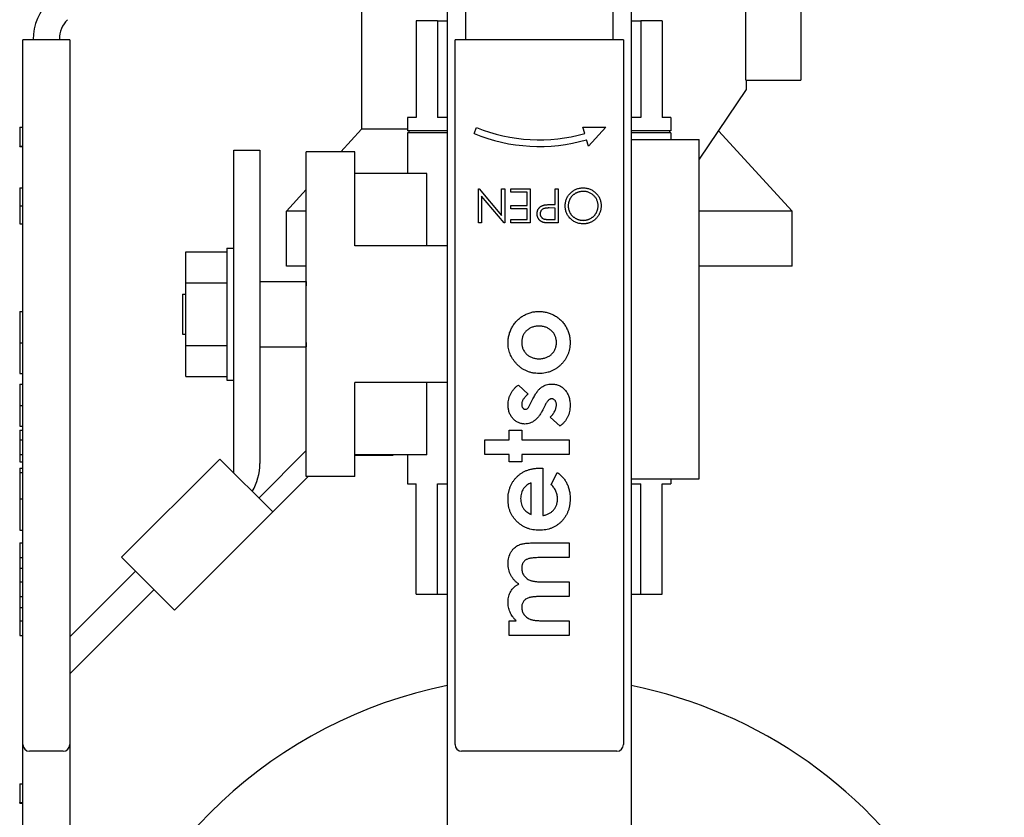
# Model space of a CAD drawing. Header units: inches. Extents: x 5 to 1128, y -85 to 748.
# Tile 267 of 656: x 370.94 to 375.44, y 187.75 to 191.39. Entities that reach past the tile are written whole.
import ezdxf

# ---------------------------------------------------------------- set-up
doc = ezdxf.new("R2010")
doc.units = ezdxf.units.IN
doc.header["$LTSCALE"] = 32
doc.header["$MEASUREMENT"] = 0
doc.layers.add('Visible (ANSI)', color=7, linetype='Continuous', lineweight=30)

msp = doc.modelspace()

# ---------------------------------------------------------------- linework, layer by layer
at = {"layer": 'Visible (ANSI)'}
for p, q in [((374.51038, 191.74367), (374.51038, 191.11867)), ((372.89563, 191.69586), (372.89563, 187.26867)), ((373.73563, 191.69586), (373.73563, 187.26867)), ((372.50313, 191.61367), (372.50313, 190.89367)), ((374.26038, 191.11867), (374.26038, 191.63042)), ((372.97813, 191.48043), (372.97813, 191.30366)), ((373.65313, 191.30366), (373.65313, 191.48043)), ((372.85109, 191.38867), (372.75313, 191.38867)), ((372.75313, 191.38867), (372.75313, 190.94667)), ((372.85109, 191.38867), (372.85109, 190.94667)), ((372.85109, 191.38867), (372.89563, 191.38867)), ((373.73563, 191.38867), (373.78018, 191.38867)), ((373.87813, 191.38867), (373.78018, 191.38867)), ((373.78018, 191.38867), (373.78018, 190.94667)), ((373.87813, 191.38867), (373.87813, 190.94667)), ((370.95703, 188.08167), (370.95703, 191.30167)), ((370.98703, 191.30167), (370.95703, 191.30167)), ((371.14063, 191.30167), (370.98703, 191.30167)), ((371.00403, 191.30167), (371.00403, 191.30366)), ((371.12363, 191.30589), (371.12363, 191.30167)), ((371.17063, 191.30167), (371.14063, 191.30167)), ((371.17063, 191.30167), (371.17063, 188.08167)), ((372.96113, 191.30167), (372.93113, 191.30167)), ((372.93113, 188.08167), (372.93113, 191.30167)), ((373.67013, 191.30167), (372.96113, 191.30167)), ((372.97813, 191.30167), (372.97813, 191.30366)), ((373.65313, 191.30167), (373.65313, 191.30366)), ((373.70013, 191.30167), (373.67013, 191.30167)), ((373.70013, 191.30167), (373.70013, 188.08167)), ((374.26038, 191.11867), (374.51038, 191.11867)), ((374.26063, 191.11867), (374.26063, 191.07473)), ((374.26063, 191.07473), (374.04663, 190.75741)), ((372.75313, 190.94667), (372.71463, 190.94667)), ((372.71463, 190.94667), (372.71463, 190.88667)), ((372.89563, 190.94667), (372.85109, 190.94667)), ((373.78018, 190.94667), (373.73563, 190.94667)), ((373.91663, 190.94667), (373.87813, 190.94667)), ((373.91663, 190.94667), (373.91663, 190.88667)), ((370.94203, 190.90333), (370.95703, 190.90333)), ((370.94203, 190.90333), (370.94203, 190.81687)), ((372.50313, 190.89367), (372.40906, 190.79067)), ((372.71463, 190.89367), (372.50313, 190.89367)), ((372.89563, 190.88667), (372.71463, 190.88667)), ((372.89563, 190.87667), (372.71463, 190.87667)), ((372.71463, 190.87667), (372.71463, 190.69167)), ((372.72063, 190.88667), (372.72063, 190.87667)), ((373.01819, 190.87394), (373.02963, 190.90167)), ((373.51563, 190.90333), (373.61973, 190.90333)), ((373.52397, 190.87451), (373.51563, 190.90333)), ((373.61973, 190.90333), (373.54063, 190.81687)), ((373.91663, 190.88667), (373.73563, 190.88667)), ((373.91663, 190.87667), (373.73563, 190.87667)), ((373.91063, 190.88667), (373.91063, 190.87667)), ((373.91663, 190.87667), (373.91663, 190.84667)), ((374.13411, 190.88712), (374.47063, 190.51867)), ((373.54063, 190.81687), (373.5323, 190.84569)), ((373.73563, 190.84667), (374.04663, 190.84667)), ((374.04663, 189.29667), (374.04663, 190.84667)), ((370.94203, 190.815), (370.94203, 190.81687)), ((370.94203, 190.81687), (370.95703, 190.81687)), ((370.94203, 190.815), (370.95703, 190.815)), ((371.92003, 189.32321), (371.92003, 190.79867)), ((371.92003, 190.79867), (372.03963, 190.79867)), ((372.03963, 190.79867), (372.03963, 189.36626)), ((372.25163, 189.30667), (372.25163, 190.79067)), ((372.47363, 190.79067), (372.25163, 190.79067)), ((372.47363, 190.36067), (372.47363, 190.79067)), ((372.80196, 190.69167), (372.47363, 190.69167)), ((372.80196, 190.36067), (372.80196, 190.69167)), ((370.94203, 190.62568), (370.94203, 190.54423)), ((370.94203, 190.62568), (370.95703, 190.62568)), ((372.25163, 190.6183), (372.16063, 190.51867)), ((373.03772, 190.62167), (373.04091, 190.62167)), ((373.03772, 190.46542), (373.03772, 190.62167)), ((373.04091, 190.62167), (373.14389, 190.49897)), ((373.14389, 190.62167), (373.15791, 190.62167)), ((373.14389, 190.49897), (373.14389, 190.62167)), ((373.15791, 190.62167), (373.15791, 190.46542)), ((373.18595, 190.62167), (373.27409, 190.62167)), ((373.18595, 190.60564), (373.18595, 190.62167)), ((373.27409, 190.62167), (373.27409, 190.46542)), ((373.38828, 190.62167), (373.4023, 190.62167)), ((373.38828, 190.54955), (373.38828, 190.62167)), ((373.4023, 190.62167), (373.4023, 190.46542)), ((373.05174, 190.5884), (373.05174, 190.46542)), ((373.15497, 190.46542), (373.05174, 190.5884)), ((373.26007, 190.60564), (373.18595, 190.60564)), ((373.26007, 190.54555), (373.26007, 190.60564)), ((370.94203, 190.54423), (370.94203, 190.46141)), ((370.94203, 190.54423), (370.95703, 190.54423)), ((372.25163, 190.51867), (372.16063, 190.51867)), ((372.16063, 190.26867), (372.16063, 190.51867)), ((373.18595, 190.54555), (373.26007, 190.54555)), ((373.18595, 190.52952), (373.18595, 190.54555)), ((373.26007, 190.52952), (373.18595, 190.52952)), ((373.26007, 190.48145), (373.26007, 190.52952)), ((373.38828, 190.53353), (373.36092, 190.53387)), ((373.3771, 190.54955), (373.38828, 190.54955)), ((373.38828, 190.48145), (373.38828, 190.53353)), ((374.47063, 190.51867), (374.04663, 190.51867)), ((374.47063, 190.26867), (374.47063, 190.51867)), ((373.18595, 190.48145), (373.26007, 190.48145)), ((373.18595, 190.46542), (373.18595, 190.48145)), ((373.3597, 190.48145), (373.38828, 190.48145)), ((370.94203, 190.46141), (370.95703, 190.46141)), ((373.05174, 190.46542), (373.03772, 190.46542)), ((373.15791, 190.46542), (373.15497, 190.46542)), ((373.27409, 190.46542), (373.18595, 190.46542)), ((373.4023, 190.46542), (373.37166, 190.46542)), ((371.88903, 190.34967), (371.88903, 189.74767)), ((371.88903, 190.34967), (371.92003, 190.34967)), ((372.89463, 190.36067), (372.47363, 190.36067)), ((372.89463, 190.36067), (372.89563, 190.36067)), ((372.89463, 190.36067), (372.89463, 189.73667)), ((371.70153, 190.33417), (371.88903, 190.33417)), ((371.70153, 190.19142), (371.70153, 190.33417)), ((372.25163, 190.26867), (372.16063, 190.26867)), ((374.47063, 190.26867), (374.04663, 190.26867)), ((371.70153, 190.19142), (371.88903, 190.19142)), ((371.70153, 189.90592), (371.70153, 190.19142)), ((372.03963, 190.19742), (372.25063, 190.19742)), ((372.25063, 190.19867), (372.25163, 190.19867)), ((372.25063, 190.19867), (372.25063, 190.17867)), ((372.25063, 190.15879), (372.25063, 190.17867)), ((371.68563, 190.14067), (371.68563, 189.95667)), ((371.68563, 190.14067), (371.70153, 190.14067)), ((370.94203, 190.06125), (370.94203, 189.91807)), ((370.94203, 190.06125), (370.95703, 190.06125)), ((371.68563, 189.95667), (371.70153, 189.95667)), ((372.25063, 189.91867), (372.25063, 189.93855)), ((370.94203, 189.91807), (370.94203, 189.77759)), ((370.94203, 189.91807), (370.95703, 189.91807)), ((371.70153, 189.90592), (371.88903, 189.90592)), ((371.70153, 189.76317), (371.70153, 189.90592)), ((372.03963, 189.89992), (372.25063, 189.89992)), ((372.25063, 189.91867), (372.25063, 189.89867)), ((372.25063, 189.89867), (372.25163, 189.89867)), ((370.94203, 189.77759), (370.95703, 189.77759)), ((371.70153, 189.76317), (371.88903, 189.76317)), ((370.94203, 189.72951), (370.95703, 189.72951)), ((370.94203, 189.72951), (370.94203, 189.63186)), ((371.88903, 189.74767), (371.92003, 189.74767)), ((372.89463, 189.73667), (372.47363, 189.73667)), ((372.47363, 189.30667), (372.47363, 189.73667)), ((372.80196, 189.40567), (372.80196, 189.73667)), ((372.89463, 189.73667), (372.89563, 189.73667)), ((373.2203, 189.72471), (373.26455, 189.68354)), ((373.27492, 189.63802), (373.28724, 189.66236)), ((370.94203, 189.63186), (370.95703, 189.63186)), ((370.94203, 189.63186), (370.94203, 189.53721)), ((373.34297, 189.63329), (373.33171, 189.61097)), ((373.41081, 189.53721), (373.36551, 189.578)), ((370.94203, 189.53721), (370.95703, 189.53721)), ((370.94203, 189.51798), (370.95703, 189.51798)), ((370.94203, 189.51798), (370.94203, 189.47471)), ((373.17801, 189.51798), (373.2357, 189.51798)), ((373.17801, 189.47471), (373.17801, 189.51798)), ((373.2357, 189.51798), (373.2357, 189.47471)), ((370.94203, 189.47471), (370.95703, 189.47471)), ((370.94203, 189.47471), (370.94203, 189.4074)), ((373.06743, 189.47471), (373.17801, 189.47471)), ((373.06743, 189.4074), (373.06743, 189.47471)), ((373.2357, 189.47471), (373.45205, 189.47471)), ((373.45205, 189.47471), (373.45205, 189.4074)), ((370.94203, 189.4074), (370.94203, 189.37375)), ((370.94203, 189.4074), (370.95703, 189.4074)), ((372.03494, 189.2083), (372.25163, 189.425)), ((372.80196, 189.40567), (372.47363, 189.40567)), ((372.64646, 189.40297), (372.47363, 189.40297)), ((372.64646, 189.40567), (372.64646, 189.40297)), ((372.71463, 189.40567), (372.71463, 189.27267)), ((373.17801, 189.4074), (373.06743, 189.4074)), ((373.17801, 189.37375), (373.17801, 189.4074)), ((373.2357, 189.4074), (373.2357, 189.37375)), ((373.45205, 189.4074), (373.2357, 189.4074)), ((370.94203, 189.37375), (370.95703, 189.37375)), ((371.40759, 188.93762), (371.85661, 189.38664)), ((371.85661, 189.38664), (372.09837, 189.14488)), ((373.2357, 189.37375), (373.17801, 189.37375)), ((370.94203, 189.3449), (370.94203, 189.34467)), ((370.94203, 189.3449), (370.95703, 189.3449)), ((370.94203, 189.34467), (370.94203, 189.32567)), ((370.94203, 189.34467), (370.95703, 189.34467)), ((370.94203, 189.32567), (370.94203, 189.2042)), ((370.94203, 189.32567), (370.95703, 189.32567)), ((372.26016, 189.30667), (372.09837, 189.14488)), ((372.47363, 189.30667), (372.25163, 189.30667)), ((373.31916, 189.3449), (373.33186, 189.34467)), ((373.33186, 189.34467), (373.33186, 189.12855)), ((373.37069, 189.26933), (373.39751, 189.32567)), ((372.71463, 189.27267), (372.75313, 189.27267)), ((372.75313, 188.76867), (372.75313, 189.27267)), ((372.85109, 188.76867), (372.85109, 189.27267)), ((372.85109, 189.27267), (372.89563, 189.27267)), ((373.27897, 189.13336), (373.27897, 189.27759)), ((373.73563, 189.29667), (374.04663, 189.29667)), ((373.73563, 189.27267), (373.78018, 189.27267)), ((373.78018, 188.76867), (373.78018, 189.27267)), ((373.87813, 188.76867), (373.87813, 189.27267)), ((373.87813, 189.27267), (373.91663, 189.27267)), ((373.91663, 189.29667), (373.91663, 189.27267)), ((370.94203, 189.2042), (370.94203, 189.06125)), ((370.94203, 189.2042), (370.95703, 189.2042)), ((372.09837, 189.14488), (371.64935, 188.69586)), ((370.94203, 189.06125), (370.95703, 189.06125)), ((370.94203, 189.00355), (370.95703, 189.00355)), ((370.94203, 189.00355), (370.94203, 188.93625)), ((373.29264, 189.00355), (373.45205, 189.00355)), ((373.45205, 189.00355), (373.45205, 188.93625)), ((370.94203, 188.93625), (370.94203, 188.88772)), ((370.94203, 188.93625), (370.95703, 188.93625)), ((371.64935, 188.69586), (371.40759, 188.93762)), ((373.45205, 188.93625), (373.31443, 188.93625)), ((370.94203, 188.88772), (370.95703, 188.88772)), ((370.94203, 188.88772), (370.94203, 188.82567)), ((371.17063, 188.57381), (371.47102, 188.8742)), ((370.94203, 188.82567), (370.95703, 188.82567)), ((370.94203, 188.82567), (370.94203, 188.75836)), ((373.32968, 188.82567), (373.45205, 188.82567)), ((373.45205, 188.82567), (373.45205, 188.75836)), ((371.55559, 188.78963), (371.17063, 188.40467)), ((372.75313, 188.76867), (372.85109, 188.76867)), ((372.85109, 188.76867), (372.89563, 188.76867)), ((373.73563, 188.76867), (373.78018, 188.76867)), ((373.78018, 188.76867), (373.87813, 188.76867)), ((370.94203, 188.75836), (370.94203, 188.70878)), ((370.94203, 188.75836), (370.95703, 188.75836)), ((373.45205, 188.75836), (373.32066, 188.75836)), ((370.94203, 188.70878), (370.95703, 188.70878)), ((370.94203, 188.70878), (370.94203, 188.64778)), ((370.94203, 188.64778), (370.95703, 188.64778)), ((370.94203, 188.64778), (370.94203, 188.58048)), ((373.17801, 188.64778), (373.21076, 188.64778)), ((373.17801, 188.58048), (373.17801, 188.64778)), ((373.33141, 188.64778), (373.45205, 188.64778)), ((373.45205, 188.64778), (373.45205, 188.58048)), ((370.94203, 188.58048), (370.95703, 188.58048)), ((373.45205, 188.58048), (373.17801, 188.58048)), ((370.95703, 185.35867), (370.95703, 188.08167)), ((371.14063, 188.05167), (370.98703, 188.05167)), ((371.17063, 188.08167), (371.17063, 185.38867)), ((373.67013, 188.05167), (372.96113, 188.05167)), ((370.94203, 187.90333), (370.95703, 187.90333)), ((370.94203, 187.90333), (370.94203, 187.81687)), ((370.94203, 187.815), (370.94203, 187.81687)), ((370.94203, 187.81687), (370.95703, 187.81687)), ((370.94203, 187.815), (370.95703, 187.815))]:
    msp.add_line(p, q, dxfattribs=at)
for centre, radius, start, end in [((371.25403, 191.30366), 0.25, 135, 180), ((371.24863, 191.30589), 0.125, 135, 180), ((373.31563, 191.595), 0.75, 247.5837, 286.12762), ((373.31563, 191.595), 0.78, 247.5837, 286.12762), ((371.78963, 189.36626), 0.25, 329.3031, 0), ((373.31563, 186.26867), 2.125, 101.3994, 164.76653), ((373.31563, 186.26867), 2.125, 342.89448, 78.6006), ((370.98703, 188.08167), 0.03, 180, 270), ((371.14063, 188.08167), 0.03, 270, 0), ((372.96113, 188.08167), 0.03, 180, 270), ((373.67013, 188.08167), 0.03, 270, 0)]:
    msp.add_arc(centre, radius, start, end, dxfattribs=at)
for points, knots in [([(373.43435, 190.54348), (373.43442, 190.54629), (373.43456, 190.55183), (373.43572, 190.55996), (373.43756, 190.56778), (373.44016, 190.57526), (373.44354, 190.58241), (373.44767, 190.58924), (373.45254, 190.59573), (373.45808, 190.60182), (373.46414, 190.60739), (373.47059, 190.6123), (373.47741, 190.61642), (373.48453, 190.61983), (373.492, 190.62243), (373.49978, 190.62431), (373.50789, 190.62547), (373.51342, 190.62561), (373.51623, 190.62568)], [0, 0, 0, 0, 0.0652343, 0.1285843, 0.1903431, 0.251408, 0.3122056, 0.3736141, 0.436264, 0.5004073, 0.5645349, 0.6271371, 0.6883383, 0.7492396, 0.8100758, 0.8716556, 0.9347657, 1, 1, 1, 1]), ([(373.5168, 190.60965), (373.51525, 190.60963), (373.51219, 190.60959), (373.50763, 190.60916), (373.50315, 190.60848), (373.49877, 190.6075), (373.49446, 190.60629), (373.49026, 190.60478), (373.48615, 190.60298), (373.48213, 190.60097), (373.47827, 190.59868), (373.4746, 190.59622), (373.47116, 190.59354), (373.46793, 190.59066), (373.46493, 190.58755), (373.46213, 190.58427), (373.45959, 190.58076), (373.45726, 190.5771), (373.45515, 190.57328), (373.45334, 190.56933), (373.45179, 190.56528), (373.45055, 190.56111), (373.44957, 190.55684), (373.4489, 190.55247), (373.44843, 190.548), (373.44839, 190.54498), (373.44837, 190.54345)], [0, 0, 0, 0, 0.0436389, 0.0865491, 0.1291943, 0.1714588, 0.2134438, 0.2553979, 0.2975069, 0.3400837, 0.382496, 0.4241069, 0.4648486, 0.5055551, 0.5462017, 0.5867724, 0.6272746, 0.6684858, 0.7095112, 0.7503955, 0.7910688, 0.8320051, 0.8731193, 0.9145996, 0.9569503, 1, 1, 1, 1]), ([(373.51623, 190.62568), (373.51906, 190.62561), (373.52464, 190.62547), (373.53284, 190.6243), (373.54071, 190.62247), (373.54823, 190.61986), (373.55541, 190.61649), (373.56226, 190.61237), (373.56876, 190.60749), (373.57485, 190.60194), (373.58042, 190.59591), (373.58527, 190.58944), (373.58939, 190.58267), (373.59275, 190.57558), (373.59542, 190.5682), (373.59723, 190.56047), (373.59841, 190.55246), (373.59854, 190.547), (373.59861, 190.54423)], [0, 0, 0, 0, 0.0658189, 0.1297465, 0.192072, 0.2534594, 0.3145696, 0.3762799, 0.4390257, 0.503267, 0.5674928, 0.6297048, 0.6909996, 0.7514517, 0.8120044, 0.8731497, 0.9356355, 1, 1, 1, 1]), ([(373.58459, 190.54417), (373.58453, 190.54643), (373.58442, 190.55087), (373.58344, 190.55738), (373.58192, 190.56364), (373.57972, 190.56961), (373.57691, 190.57533), (373.57349, 190.58077), (373.56941, 190.58592), (373.56478, 190.59076), (373.55972, 190.59517), (373.55435, 190.59905), (373.54871, 190.60231), (373.54284, 190.60504), (373.53668, 190.6071), (373.53028, 190.60856), (373.52363, 190.60951), (373.51909, 190.6096), (373.5168, 190.60965)], [0, 0, 0, 0, 0.0645014, 0.1268942, 0.187739, 0.2484197, 0.3085858, 0.3695803, 0.4318217, 0.4961719, 0.5606574, 0.6234915, 0.6852449, 0.7466429, 0.8083351, 0.8704914, 0.9343195, 1, 1, 1, 1]), ([(373.30615, 190.50733), (373.30616, 190.50862), (373.3062, 190.51113), (373.30664, 190.51481), (373.30724, 190.51832), (373.30815, 190.52166), (373.30935, 190.52482), (373.31076, 190.52783), (373.31245, 190.53064), (373.3144, 190.53327), (373.31657, 190.53573), (373.31895, 190.53798), (373.32152, 190.54002), (373.32429, 190.54185), (373.32728, 190.54343), (373.33045, 190.54485), (373.33381, 190.54604), (373.33614, 190.54667), (373.33732, 190.54699)], [0, 0, 0, 0, 0.0701189, 0.1371924, 0.2020162, 0.2646314, 0.3261165, 0.3860103, 0.4458118, 0.5052977, 0.5646333, 0.6242826, 0.683902, 0.7439528, 0.8053877, 0.868388, 0.933084, 1, 1, 1, 1]), ([(373.36092, 190.53387), (373.35959, 190.53387), (373.35701, 190.53387), (373.35328, 190.5337), (373.34983, 190.53349), (373.34665, 190.53319), (373.34375, 190.53278), (373.34114, 190.53228), (373.33879, 190.53174), (373.33608, 190.53083), (373.33304, 190.52943), (373.32971, 190.52739), (373.32692, 190.52475), (373.32451, 190.52179), (373.32255, 190.5185), (373.32118, 190.51497), (373.32033, 190.51124), (373.32022, 190.50869), (373.32017, 190.50739)], [0, 0, 0, 0, 0.0725466, 0.1400498, 0.2025188, 0.2606047, 0.313264, 0.3617272, 0.4048899, 0.444319, 0.5165995, 0.5864091, 0.6549956, 0.7243019, 0.793411, 0.86161, 0.9295377, 1, 1, 1, 1]), ([(373.33732, 190.54699), (373.3383, 190.5472), (373.34044, 190.54765), (373.34398, 190.54816), (373.34809, 190.54858), (373.35278, 190.54898), (373.35804, 190.54918), (373.36387, 190.54943), (373.37029, 190.54954), (373.37477, 190.54955), (373.3771, 190.54955)], [0, 0, 0, 0, 0.0751716, 0.1647429, 0.2680114, 0.385964, 0.5177993, 0.6636978, 0.8244168, 1, 1, 1, 1]), ([(373.51748, 190.46141), (373.51459, 190.46149), (373.50891, 190.46163), (373.50056, 190.46275), (373.49257, 190.46459), (373.48493, 190.46719), (373.47767, 190.47056), (373.47077, 190.47466), (373.46424, 190.4795), (373.45814, 190.48502), (373.45257, 190.49107), (373.44769, 190.49754), (373.44357, 190.50436), (373.4402, 190.51153), (373.43755, 190.51902), (373.43572, 190.52689), (373.43456, 190.53507), (373.43442, 190.54065), (373.43435, 190.54348)], [0, 0, 0, 0, 0.0665665, 0.1307421, 0.1933478, 0.2549983, 0.3161192, 0.3772642, 0.4393999, 0.5028052, 0.5663562, 0.6282508, 0.6891071, 0.7493579, 0.8101796, 0.8716166, 0.9348726, 1, 1, 1, 1]), ([(373.44837, 190.54345), (373.44839, 190.54194), (373.44843, 190.53893), (373.4489, 190.53449), (373.44957, 190.53015), (373.45054, 190.52593), (373.4518, 190.52181), (373.45334, 190.51782), (373.45516, 190.51393), (373.45725, 190.51015), (373.4596, 190.50653), (373.46217, 190.50307), (373.46499, 190.49983), (373.468, 190.49673), (373.47127, 190.49384), (373.47479, 190.49118), (373.47848, 190.4886), (373.48241, 190.48633), (373.48646, 190.48422), (373.49062, 190.48242), (373.49483, 190.48087), (373.4991, 190.47961), (373.50345, 190.47864), (373.50785, 190.47797), (373.5123, 190.47749), (373.51529, 190.47746), (373.5168, 190.47744)], [0, 0, 0, 0, 0.0429116, 0.085123, 0.1264629, 0.1674393, 0.2079592, 0.248229, 0.2887262, 0.3296427, 0.3705068, 0.4110947, 0.4517817, 0.4923654, 0.533442, 0.5752157, 0.6175565, 0.660784, 0.704049, 0.7469728, 0.7891811, 0.8311179, 0.8732484, 0.9151728, 0.9573842, 1, 1, 1, 1]), ([(373.5168, 190.47744), (373.51828, 190.47746), (373.52123, 190.47749), (373.52562, 190.47797), (373.52995, 190.47864), (373.53421, 190.47962), (373.53842, 190.48088), (373.54258, 190.4824), (373.54667, 190.48424), (373.55068, 190.48631), (373.55453, 190.48866), (373.55823, 190.49116), (373.56167, 190.49389), (373.5649, 190.4968), (373.56792, 190.49992), (373.57073, 190.50322), (373.57331, 190.50672), (373.57565, 190.51041), (373.57774, 190.51425), (373.5796, 190.51819), (373.58115, 190.52226), (373.58237, 190.52644), (373.58341, 190.53072), (373.58406, 190.53511), (373.58454, 190.5396), (373.58457, 190.54264), (373.58459, 190.54417)], [0, 0, 0, 0, 0.0420169, 0.0836322, 0.1249648, 0.1662222, 0.2075844, 0.2495075, 0.2916118, 0.3346064, 0.3774695, 0.4193916, 0.4608732, 0.501919, 0.5427073, 0.5838362, 0.6246544, 0.6660092, 0.707437, 0.7485882, 0.7894032, 0.8307655, 0.8720896, 0.9140065, 0.9565047, 1, 1, 1, 1]), ([(373.59861, 190.54423), (373.59859, 190.54237), (373.59854, 190.53868), (373.59797, 190.5332), (373.59714, 190.5278), (373.59596, 190.52251), (373.5944, 190.51733), (373.59257, 190.51223), (373.59033, 190.50727), (373.5878, 190.50241), (373.58498, 190.49774), (373.58186, 190.49333), (373.57855, 190.48913), (373.57493, 190.48527), (373.57111, 190.48161), (373.56702, 190.47823), (373.5627, 190.47509), (373.55813, 190.47226), (373.55342, 190.4697), (373.54856, 190.4675), (373.54362, 190.46561), (373.53857, 190.46409), (373.53344, 190.46288), (373.52821, 190.46206), (373.52288, 190.46148), (373.51929, 190.46144), (373.51748, 190.46141)], [0, 0, 0, 0, 0.043209, 0.0858729, 0.12812, 0.170152, 0.2119176, 0.253753, 0.2960064, 0.3384434, 0.3810154, 0.4228205, 0.4640891, 0.5051258, 0.545975, 0.5869852, 0.6283386, 0.6700838, 0.7119916, 0.7530392, 0.7940494, 0.8348855, 0.8754983, 0.9165473, 0.9580038, 1, 1, 1, 1]), ([(373.33607, 190.46777), (373.33499, 190.46806), (373.33285, 190.46865), (373.32978, 190.46982), (373.32685, 190.47121), (373.32406, 190.47278), (373.32146, 190.47463), (373.31896, 190.47663), (373.31665, 190.47889), (373.3145, 190.48136), (373.31251, 190.48401), (373.31084, 190.48687), (373.30937, 190.48987), (373.30818, 190.49304), (373.30729, 190.49639), (373.30663, 190.49989), (373.30621, 190.50355), (373.30617, 190.50606), (373.30615, 190.50733)], [0, 0, 0, 0, 0.0624719, 0.1234716, 0.1833832, 0.2431163, 0.3020809, 0.3612865, 0.42141, 0.4824903, 0.5441013, 0.6057205, 0.6671855, 0.7300254, 0.7945821, 0.8603668, 0.9289182, 1, 1, 1, 1]), ([(373.32017, 190.50739), (373.32022, 190.50614), (373.32034, 190.50364), (373.32117, 190.49998), (373.32257, 190.49649), (373.32451, 190.49323), (373.32686, 190.49028), (373.3296, 190.4877), (373.33272, 190.48565), (373.3356, 190.48428), (373.33818, 190.48347), (373.34041, 190.48289), (373.34294, 190.48249), (373.34574, 190.4821), (373.34882, 190.48179), (373.3522, 190.48158), (373.35585, 190.48145), (373.35839, 190.48145), (373.3597, 190.48145)], [0, 0, 0, 0, 0.0700338, 0.1392185, 0.2081679, 0.2791337, 0.3499371, 0.4182944, 0.4875403, 0.5575765, 0.5954902, 0.638118, 0.6859574, 0.7382224, 0.7961316, 0.8585366, 0.9266681, 1, 1, 1, 1]), ([(373.37166, 190.46542), (373.36955, 190.46542), (373.36551, 190.46543), (373.35972, 190.46556), (373.35446, 190.46574), (373.34974, 190.46599), (373.34556, 190.46628), (373.34191, 190.4667), (373.33879, 190.46713), (373.33692, 190.46757), (373.33607, 190.46777)], [0, 0, 0, 0, 0.1769558, 0.3390551, 0.4863182, 0.6187809, 0.7356188, 0.8387425, 0.9264571, 1, 1, 1, 1]), ([(373.1732, 189.91777), (373.17326, 189.92095), (373.17337, 189.92725), (373.17431, 189.93664), (373.17583, 189.94586), (373.1778, 189.95497), (373.18056, 189.96388), (373.18388, 189.97265), (373.18768, 189.98135), (373.19221, 189.98976), (373.19713, 189.99794), (373.20254, 190.0057), (373.20843, 190.01297), (373.21464, 190.01988), (373.22145, 190.02612), (373.22852, 190.03208), (373.23612, 190.03744), (373.24406, 190.0424), (373.25229, 190.04682), (373.26076, 190.05066), (373.26935, 190.05399), (373.27815, 190.05659), (373.28706, 190.05875), (373.29619, 190.06011), (373.30544, 190.06108), (373.31167, 190.06119), (373.3148, 190.06125)], [0, 0, 0, 0, 0.0425985, 0.0843643, 0.1261423, 0.1677058, 0.209066, 0.2509729, 0.2931485, 0.3360415, 0.3787612, 0.4208927, 0.4626222, 0.5039144, 0.5451876, 0.5861381, 0.6277219, 0.6695845, 0.7114324, 0.7526905, 0.7939705, 0.8345917, 0.8755766, 0.9166395, 0.9580717, 1, 1, 1, 1]), ([(373.3148, 190.06125), (373.31796, 190.06119), (373.32424, 190.06107), (373.33358, 190.06015), (373.34275, 190.05862), (373.35181, 190.05664), (373.36064, 190.05389), (373.36937, 190.05067), (373.37789, 190.04672), (373.38629, 190.04236), (373.39431, 190.03736), (373.40199, 190.03201), (373.40912, 190.02607), (373.41592, 190.01988), (373.42217, 190.01315), (373.42796, 190.00598), (373.43337, 189.99842), (373.43826, 189.99044), (373.44256, 189.98213), (373.44644, 189.97363), (373.44967, 189.96489), (373.45231, 189.95593), (373.45435, 189.94675), (373.45573, 189.93735), (373.45669, 189.92778), (373.4568, 189.92132), (373.45686, 189.91807)], [0, 0, 0, 0, 0.0421678, 0.0838391, 0.1251923, 0.1663354, 0.207602, 0.2486701, 0.2905824, 0.3329262, 0.3749784, 0.4167409, 0.4578568, 0.498809, 0.539516, 0.5804204, 0.62191, 0.6635021, 0.7053943, 0.7468637, 0.7882454, 0.8297364, 0.8715324, 0.9138247, 0.9564949, 1, 1, 1, 1]), ([(373.31465, 189.99394), (373.3118, 189.99389), (373.30619, 189.99379), (373.29799, 189.99279), (373.29021, 189.99116), (373.28289, 189.9888), (373.27592, 189.98587), (373.26936, 189.98227), (373.26324, 189.97793), (373.25758, 189.97302), (373.25247, 189.96759), (373.24792, 189.96183), (373.24416, 189.95561), (373.24105, 189.94904), (373.23866, 189.94211), (373.23689, 189.93482), (373.23596, 189.92715), (373.23579, 189.92192), (373.2357, 189.91927)], [0, 0, 0, 0, 0.0702434, 0.1378403, 0.2026975, 0.2654055, 0.3269384, 0.3881253, 0.4491166, 0.5111008, 0.5720859, 0.6321973, 0.691339, 0.7505639, 0.8105458, 0.8713348, 0.9346536, 1, 1, 1, 1]), ([(373.39436, 189.91904), (373.39428, 189.92168), (373.39414, 189.92684), (373.39305, 189.93441), (373.39134, 189.94163), (373.38892, 189.94855), (373.38576, 189.95509), (373.38188, 189.96129), (373.37737, 189.96719), (373.3721, 189.97262), (373.36638, 189.97764), (373.36017, 189.98204), (373.35354, 189.98572), (373.34651, 189.98874), (373.33911, 189.99108), (373.33131, 189.9927), (373.32313, 189.99381), (373.31751, 189.9939), (373.31465, 189.99394)], [0, 0, 0, 0, 0.064469, 0.1263967, 0.1869392, 0.2460992, 0.3053481, 0.3645717, 0.4249244, 0.4869522, 0.5495505, 0.6111493, 0.6729219, 0.7350103, 0.7980486, 0.8626429, 0.9300413, 1, 1, 1, 1]), ([(373.20994, 189.82409), (373.20699, 189.82749), (373.20116, 189.8342), (373.19378, 189.84509), (373.1874, 189.85625), (373.18216, 189.8678), (373.17821, 189.87977), (373.17533, 189.89212), (373.17356, 189.90482), (373.17332, 189.91343), (373.1732, 189.91777)], [0, 0, 0, 0, 0.1310144, 0.2584644, 0.3825798, 0.5049906, 0.6272275, 0.7492967, 0.8736904, 1, 1, 1, 1]), ([(373.2357, 189.91927), (373.23579, 189.91666), (373.23596, 189.91153), (373.23688, 189.90398), (373.23875, 189.89684), (373.24114, 189.88996), (373.24433, 189.88348), (373.24806, 189.8772), (373.25273, 189.87147), (373.25785, 189.86599), (373.26354, 189.86102), (373.26974, 189.85678), (373.27621, 189.853), (373.28319, 189.85013), (373.29049, 189.84775), (373.29822, 189.84614), (373.30631, 189.84502), (373.31185, 189.84494), (373.31465, 189.8449)], [0, 0, 0, 0, 0.0644156, 0.1268029, 0.1874227, 0.2465175, 0.3062853, 0.3657031, 0.4264774, 0.4886218, 0.5508955, 0.6126785, 0.673914, 0.7357342, 0.798735, 0.8632901, 0.9306652, 1, 1, 1, 1]), ([(373.31465, 189.8449), (373.31756, 189.84495), (373.32324, 189.84504), (373.33154, 189.84604), (373.33941, 189.84769), (373.34685, 189.85002), (373.35391, 189.85296), (373.36054, 189.85657), (373.36672, 189.86088), (373.37242, 189.86577), (373.3776, 189.87112), (373.38204, 189.87698), (373.3859, 189.88311), (373.389, 189.88965), (373.3914, 189.8965), (373.39316, 189.90369), (373.39411, 189.91125), (373.39427, 189.91641), (373.39436, 189.91904)], [0, 0, 0, 0, 0.0713582, 0.1394558, 0.204809, 0.2685875, 0.330587, 0.3922135, 0.4536095, 0.5150917, 0.5764016, 0.6360395, 0.6954074, 0.7539806, 0.8132848, 0.8733773, 0.9353738, 1, 1, 1, 1]), ([(373.45686, 189.91807), (373.45672, 189.9133), (373.45644, 189.90391), (373.45455, 189.89009), (373.4513, 189.8768), (373.44678, 189.86404), (373.44097, 189.85179), (373.43379, 189.84014), (373.42537, 189.829), (373.41578, 189.81854), (373.40526, 189.80896), (373.39403, 189.80059), (373.38226, 189.79349), (373.36994, 189.78765), (373.35704, 189.78315), (373.34361, 189.77989), (373.32961, 189.778), (373.32009, 189.77773), (373.31526, 189.77759)], [0, 0, 0, 0, 0.0643749, 0.126884, 0.1882007, 0.2488941, 0.3095988, 0.3711253, 0.4334655, 0.4981431, 0.5625928, 0.6254745, 0.6871145, 0.748125, 0.8094567, 0.8714311, 0.9346109, 1, 1, 1, 1]), ([(373.31526, 189.77759), (373.31009, 189.77774), (373.29993, 189.77802), (373.28506, 189.78026), (373.27082, 189.78385), (373.25724, 189.78899), (373.24432, 189.79556), (373.23207, 189.80359), (373.2205, 189.8131), (373.2135, 189.82039), (373.20994, 189.82409)], [0, 0, 0, 0, 0.1304891, 0.2564737, 0.3792365, 0.5009777, 0.6223665, 0.7448551, 0.8702585, 1, 1, 1, 1]), ([(373.1732, 189.63524), (373.17335, 189.6396), (373.17363, 189.64827), (373.17594, 189.66105), (373.17982, 189.6734), (373.18517, 189.68527), (373.19189, 189.69652), (373.20005, 189.7069), (373.20945, 189.71648), (373.21665, 189.72194), (373.2203, 189.72471)], [0, 0, 0, 0, 0.1245738, 0.2472569, 0.3693327, 0.4931434, 0.6181756, 0.7424249, 0.8692846, 1, 1, 1, 1]), ([(373.28724, 189.66236), (373.28881, 189.66545), (373.29186, 189.67146), (373.29678, 189.67991), (373.30155, 189.68771), (373.30644, 189.69471), (373.31136, 189.70095), (373.31637, 189.70638), (373.3213, 189.71115), (373.32791, 189.71647), (373.33671, 189.72178), (373.34816, 189.72621), (373.36042, 189.72904), (373.3689, 189.72935), (373.37325, 189.72951)], [0, 0, 0, 0, 0.0897245, 0.1740823, 0.2525535, 0.3259769, 0.3945979, 0.457803, 0.5168462, 0.5716216, 0.6767186, 0.7810237, 0.8877811, 1, 1, 1, 1]), ([(373.37325, 189.72951), (373.37618, 189.72942), (373.38192, 189.72923), (373.39037, 189.72803), (373.39841, 189.72589), (373.40615, 189.72306), (373.41347, 189.71926), (373.42039, 189.71464), (373.427, 189.70928), (373.43309, 189.70304), (373.43876, 189.6962), (373.44353, 189.6886), (373.44773, 189.68057), (373.451, 189.6719), (373.45366, 189.66271), (373.4555, 189.65293), (373.45666, 189.64258), (373.45679, 189.63549), (373.45686, 189.63186)], [0, 0, 0, 0, 0.0610375, 0.1194667, 0.1770912, 0.2338017, 0.290658, 0.3481694, 0.4066751, 0.4674631, 0.5293047, 0.5911617, 0.6538426, 0.7175075, 0.7836339, 0.8526055, 0.9244095, 1, 1, 1, 1]), ([(373.26455, 189.68354), (373.26227, 189.68149), (373.25792, 189.67755), (373.25199, 189.67153), (373.24705, 189.66561), (373.24291, 189.65988), (373.23972, 189.65423), (373.23744, 189.64871), (373.23598, 189.64333), (373.23579, 189.63975), (373.2357, 189.63802)], [0, 0, 0, 0, 0.1659558, 0.3174106, 0.4569503, 0.5833267, 0.6998463, 0.8068294, 0.9061161, 1, 1, 1, 1]), ([(373.37325, 189.66221), (373.37196, 189.66212), (373.36931, 189.66193), (373.36541, 189.66046), (373.36154, 189.65815), (373.3577, 189.65495), (373.35392, 189.65081), (373.35023, 189.64575), (373.34643, 189.63989), (373.34417, 189.63556), (373.34297, 189.63329)], [0, 0, 0, 0, 0.0880833, 0.180852, 0.2823447, 0.395671, 0.5219055, 0.6653045, 0.8242263, 1, 1, 1, 1]), ([(373.39436, 189.63306), (373.3943, 189.63514), (373.39418, 189.63915), (373.39297, 189.64485), (373.39094, 189.64989), (373.38813, 189.65418), (373.3849, 189.65774), (373.38123, 189.66024), (373.37734, 189.6619), (373.37462, 189.66211), (373.37325, 189.66221)], [0, 0, 0, 0, 0.1568765, 0.3015599, 0.4360959, 0.5643054, 0.6857716, 0.7956684, 0.8972681, 1, 1, 1, 1]), ([(373.2499, 189.54682), (373.24729, 189.54688), (373.24217, 189.547), (373.23464, 189.54828), (373.22741, 189.55021), (373.22046, 189.55294), (373.21378, 189.55643), (373.20741, 189.56071), (373.20134, 189.56583), (373.19562, 189.57162), (373.1904, 189.57805), (373.18578, 189.58492), (373.18184, 189.59223), (373.1787, 189.60003), (373.1762, 189.60822), (373.1745, 189.61685), (373.17342, 189.6259), (373.17328, 189.63208), (373.1732, 189.63524)], [0, 0, 0, 0, 0.0599397, 0.1176714, 0.1749276, 0.2318004, 0.2889639, 0.3478803, 0.4079526, 0.4710492, 0.5348846, 0.5979523, 0.661311, 0.725346, 0.7909077, 0.8578574, 0.9274074, 1, 1, 1, 1]), ([(373.2357, 189.63802), (373.23576, 189.63626), (373.23586, 189.6329), (373.23674, 189.62815), (373.23826, 189.62398), (373.24034, 189.62045), (373.24289, 189.61762), (373.24581, 189.61563), (373.24902, 189.6143), (373.25129, 189.61419), (373.25245, 189.61413)], [0, 0, 0, 0, 0.1618835, 0.3099566, 0.4429114, 0.569225, 0.6852435, 0.7915512, 0.8931671, 1, 1, 1, 1]), ([(373.25245, 189.61413), (373.25422, 189.61433), (373.25788, 189.61473), (373.26213, 189.61752), (373.26527, 189.62121), (373.26819, 189.62547), (373.27145, 189.63123), (373.27368, 189.6356), (373.27492, 189.63802)], [0, 0, 0, 0, 0.1527836, 0.3170083, 0.4248891, 0.5733822, 0.7644717, 1, 1, 1, 1]), ([(373.36551, 189.578), (373.36761, 189.57998), (373.37177, 189.58393), (373.37726, 189.59058), (373.38226, 189.59762), (373.38646, 189.60512), (373.38985, 189.61262), (373.39239, 189.61982), (373.39399, 189.62658), (373.39424, 189.63097), (373.39436, 189.63306)], [0, 0, 0, 0, 0.1359827, 0.2699702, 0.4054762, 0.5423007, 0.6743102, 0.7929593, 0.9017302, 1, 1, 1, 1]), ([(373.45686, 189.63186), (373.4567, 189.62704), (373.4564, 189.61759), (373.45431, 189.60379), (373.45068, 189.59076), (373.44559, 189.57848), (373.43912, 189.56689), (373.43108, 189.55615), (373.42169, 189.54607), (373.41449, 189.5402), (373.41081, 189.53721)], [0, 0, 0, 0, 0.1321127, 0.2593255, 0.3820323, 0.5024963, 0.6231014, 0.745417, 0.8698661, 1, 1, 1, 1]), ([(373.33171, 189.61097), (373.32899, 189.60591), (373.32378, 189.5962), (373.31485, 189.58307), (373.30534, 189.57195), (373.2953, 189.56285), (373.28477, 189.55559), (373.27361, 189.55053), (373.26192, 189.54735), (373.25393, 189.547), (373.2499, 189.54682)], [0, 0, 0, 0, 0.157, 0.3013811, 0.4334689, 0.5561608, 0.6710903, 0.7817378, 0.8900521, 1, 1, 1, 1]), ([(373.1732, 189.20112), (373.17331, 189.20631), (373.17352, 189.2165), (373.17542, 189.23139), (373.17861, 189.24553), (373.18289, 189.25898), (373.18873, 189.27157), (373.19552, 189.28356), (373.2038, 189.29468), (373.21316, 189.30504), (373.22355, 189.3144), (373.23483, 189.32257), (373.2469, 189.32953), (373.25981, 189.33517), (373.27351, 189.33953), (373.28799, 189.34268), (373.30331, 189.34459), (373.3138, 189.34479), (373.31916, 189.3449)], [0, 0, 0, 0, 0.0675001, 0.1325295, 0.1949803, 0.2559819, 0.3157678, 0.3751797, 0.4350721, 0.495743, 0.5566558, 0.6166191, 0.6767583, 0.7376014, 0.7995332, 0.8635746, 0.9302207, 1, 1, 1, 1]), ([(373.39751, 189.32567), (373.39996, 189.32389), (373.40482, 189.32038), (373.41165, 189.31464), (373.41803, 189.30865), (373.42391, 189.30241), (373.42927, 189.29591), (373.43418, 189.28916), (373.43851, 189.28207), (373.44246, 189.27477), (373.44585, 189.26713), (373.44874, 189.25915), (373.45136, 189.25088), (373.45335, 189.24221), (373.45492, 189.23321), (373.45604, 189.22385), (373.45673, 189.21415), (373.45682, 189.20756), (373.45686, 189.2042)], [0, 0, 0, 0, 0.0642597, 0.1273282, 0.18942, 0.250008, 0.3093311, 0.3683866, 0.4271417, 0.4856871, 0.5445048, 0.6045863, 0.6658315, 0.7286686, 0.793472, 0.8599139, 0.9287016, 1, 1, 1, 1]), ([(373.27897, 189.27759), (373.27554, 189.27632), (373.26873, 189.2738), (373.25933, 189.26809), (373.25118, 189.26052), (373.24397, 189.25172), (373.23812, 189.24166), (373.23389, 189.23066), (373.23135, 189.21886), (373.23105, 189.21075), (373.2309, 189.2066)], [0, 0, 0, 0, 0.1192798, 0.2371592, 0.3564895, 0.4809607, 0.6078294, 0.735017, 0.8646887, 1, 1, 1, 1]), ([(373.39916, 189.20495), (373.39908, 189.20804), (373.39892, 189.21411), (373.3975, 189.22301), (373.39535, 189.23162), (373.39216, 189.23986), (373.38818, 189.24782), (373.38322, 189.25536), (373.37743, 189.26263), (373.37297, 189.26707), (373.37069, 189.26933)], [0, 0, 0, 0, 0.1276293, 0.2513398, 0.3722487, 0.4942806, 0.6161805, 0.739791, 0.8673362, 1, 1, 1, 1]), ([(373.31653, 189.06125), (373.31149, 189.06135), (373.30158, 189.06156), (373.28706, 189.06347), (373.27321, 189.06664), (373.26001, 189.07102), (373.24741, 189.07655), (373.23552, 189.08347), (373.22431, 189.09162), (373.21383, 189.10089), (373.20437, 189.11114), (373.19594, 189.12204), (373.18891, 189.1337), (373.18323, 189.14599), (373.17862, 189.15884), (373.17555, 189.17238), (373.17349, 189.18653), (373.1733, 189.1962), (373.1732, 189.20112)], [0, 0, 0, 0, 0.0674505, 0.1327059, 0.1956628, 0.2574808, 0.3187287, 0.379576, 0.4412811, 0.5039903, 0.5666294, 0.6278599, 0.6881829, 0.7484874, 0.8089361, 0.8705865, 0.9342247, 1, 1, 1, 1]), ([(373.2309, 189.2066), (373.23104, 189.20208), (373.23133, 189.19323), (373.23437, 189.18047), (373.2389, 189.16843), (373.24358, 189.16133), (373.24592, 189.15777)], [0, 0, 0, 0, 0.2610489, 0.5102963, 0.754558, 1, 1, 1, 1]), ([(373.45686, 189.2042), (373.45675, 189.19903), (373.45655, 189.18892), (373.45463, 189.17413), (373.45146, 189.16008), (373.44715, 189.14674), (373.44145, 189.13415), (373.43449, 189.12232), (373.42638, 189.11113), (373.41697, 189.10092), (373.40673, 189.09162), (373.39573, 189.08345), (373.38406, 189.07661), (373.37177, 189.071), (373.35886, 189.06663), (373.3453, 189.06349), (373.33111, 189.06156), (373.32145, 189.06135), (373.31653, 189.06125)], [0, 0, 0, 0, 0.0689728, 0.1350793, 0.1988756, 0.2611924, 0.322136, 0.3830172, 0.4443152, 0.5063628, 0.5681854, 0.6289441, 0.6890789, 0.7486657, 0.809078, 0.8709178, 0.9343702, 1, 1, 1, 1]), ([(373.33186, 189.12855), (373.33437, 189.12899), (373.3393, 189.12986), (373.34647, 189.13174), (373.35323, 189.13414), (373.35958, 189.13702), (373.36556, 189.14032), (373.37114, 189.14417), (373.37632, 189.14853), (373.38107, 189.15336), (373.38533, 189.15858), (373.38906, 189.16418), (373.39212, 189.17015), (373.3947, 189.17642), (373.39674, 189.18306), (373.39815, 189.19005), (373.39898, 189.19739), (373.3991, 189.20239), (373.39916, 189.20495)], [0, 0, 0, 0, 0.068206, 0.1340302, 0.1980353, 0.259813, 0.3204055, 0.3806263, 0.4410259, 0.501202, 0.5616907, 0.6211613, 0.6808015, 0.740903, 0.8025824, 0.8661864, 0.9316, 1, 1, 1, 1]), ([(373.24592, 189.15777), (373.2477, 189.15556), (373.25151, 189.15082), (373.2591, 189.14468), (373.26829, 189.13863), (373.27527, 189.13518), (373.27897, 189.13336)], [0, 0, 0, 0, 0.2053977, 0.4378973, 0.702016, 1, 1, 1, 1]), ([(373.1732, 188.90928), (373.17334, 188.9141), (373.17361, 188.92349), (373.17629, 188.93709), (373.18043, 188.94983), (373.18644, 188.96143), (373.19357, 188.97192), (373.20199, 188.98086), (373.21141, 188.98828), (373.22021, 188.9931), (373.22798, 188.99623), (373.23475, 188.99811), (373.24231, 188.99988), (373.25076, 189.00114), (373.26002, 189.00232), (373.27015, 189.00301), (373.28112, 189.00348), (373.28871, 189.00353), (373.29264, 189.00355)], [0, 0, 0, 0, 0.0826245, 0.1609035, 0.2369859, 0.3117294, 0.3843066, 0.4539082, 0.5215461, 0.5892318, 0.6252927, 0.6651281, 0.7096318, 0.758368, 0.8116041, 0.8697633, 0.9325424, 1, 1, 1, 1]), ([(373.22203, 188.81583), (373.2182, 188.81866), (373.21067, 188.82423), (373.20084, 188.8341), (373.19235, 188.84477), (373.18543, 188.85645), (373.17993, 188.86882), (373.17602, 188.88184), (373.1736, 188.89539), (373.17334, 188.90461), (373.1732, 188.90928)], [0, 0, 0, 0, 0.1301487, 0.2554455, 0.3791765, 0.5019048, 0.6253442, 0.7482783, 0.8725642, 1, 1, 1, 1]), ([(373.31443, 188.93625), (373.31075, 188.93619), (373.30368, 188.93608), (373.29355, 188.93562), (373.28436, 188.9346), (373.27606, 188.9334), (373.2687, 188.93169), (373.26225, 188.92959), (373.25672, 188.92716), (373.2521, 188.92423), (373.2482, 188.92095), (373.24486, 188.9173), (373.24202, 188.91332), (373.23959, 188.90897), (373.23795, 188.90414), (373.23666, 188.89899), (373.23578, 188.89348), (373.23573, 188.88967), (373.2357, 188.88772)], [0, 0, 0, 0, 0.1043212, 0.2002351, 0.2872866, 0.3662604, 0.4376827, 0.5011798, 0.5580212, 0.6084121, 0.6557431, 0.7019437, 0.7482151, 0.7942519, 0.8425045, 0.8922368, 0.9446165, 1, 1, 1, 1]), ([(373.2357, 188.88772), (373.23581, 188.8847), (373.23601, 188.87879), (373.23797, 188.87016), (373.24116, 188.86205), (373.24551, 188.85448), (373.25094, 188.84761), (373.25738, 188.84159), (373.26487, 188.83663), (373.27182, 188.83319), (373.2781, 188.83105), (373.28348, 188.82953), (373.28956, 188.82835), (373.29629, 188.82743), (373.30369, 188.82654), (373.31177, 188.8261), (373.32051, 188.82566), (373.32655, 188.82567), (373.32968, 188.82567)], [0, 0, 0, 0, 0.0706196, 0.1385769, 0.2060735, 0.2744632, 0.3426004, 0.4107401, 0.4801184, 0.5526005, 0.5917843, 0.635663, 0.6835688, 0.7369646, 0.7948709, 0.8584209, 0.9265985, 1, 1, 1, 1]), ([(373.1732, 188.73515), (373.17334, 188.73939), (373.1736, 188.74774), (373.176, 188.75993), (373.17991, 188.77147), (373.18548, 188.78225), (373.19235, 188.79233), (373.20089, 188.80128), (373.21075, 188.80933), (373.21821, 188.81363), (373.22203, 188.81583)], [0, 0, 0, 0, 0.1279957, 0.2519554, 0.3734137, 0.4948013, 0.6170687, 0.7406196, 0.8669612, 1, 1, 1, 1]), ([(373.21076, 188.64778), (373.20774, 188.65078), (373.20179, 188.65667), (373.19414, 188.66644), (373.1876, 188.67663), (373.18231, 188.68736), (373.17827, 188.69862), (373.1753, 188.71033), (373.17356, 188.72258), (373.17332, 188.73091), (373.1732, 188.73515)], [0, 0, 0, 0, 0.1301911, 0.2563355, 0.3791141, 0.5005508, 0.6221158, 0.7447146, 0.8702231, 1, 1, 1, 1]), ([(373.32066, 188.75836), (373.31773, 188.75835), (373.3121, 188.75834), (373.30396, 188.75802), (373.29644, 188.75758), (373.28953, 188.75698), (373.28323, 188.75628), (373.27757, 188.75527), (373.27253, 188.75421), (373.26681, 188.75239), (373.26046, 188.74983), (373.25373, 188.746), (373.2481, 188.74137), (373.24352, 188.73606), (373.24002, 188.73005), (373.23743, 188.72351), (373.23602, 188.7163), (373.23581, 188.71134), (373.2357, 188.70878)], [0, 0, 0, 0, 0.0785305, 0.1510672, 0.2183055, 0.2802867, 0.3370636, 0.3881523, 0.4342343, 0.4749941, 0.5490306, 0.6172962, 0.6816626, 0.743542, 0.8043196, 0.8670126, 0.931379, 1, 1, 1, 1]), ([(373.2357, 188.70878), (373.2358, 188.70589), (373.236, 188.70016), (373.23808, 188.69182), (373.24122, 188.68384), (373.24569, 188.6764), (373.25125, 188.66964), (373.25787, 188.66368), (373.26555, 188.65875), (373.27269, 188.65529), (373.27913, 188.65318), (373.28465, 188.65162), (373.29087, 188.65049), (373.29771, 188.64954), (373.3052, 188.64866), (373.31335, 188.64822), (373.32216, 188.64777), (373.32825, 188.64778), (373.33141, 188.64778)], [0, 0, 0, 0, 0.0674333, 0.1335522, 0.1997047, 0.2671202, 0.3352777, 0.4036283, 0.4742054, 0.5479942, 0.5881356, 0.6324116, 0.6818573, 0.7356294, 0.793897, 0.8577893, 0.9262924, 1, 1, 1, 1])]:
    msp.add_open_spline(points, degree=3, knots=knots, dxfattribs=at)

doc.saveas('drawing.dxf')
